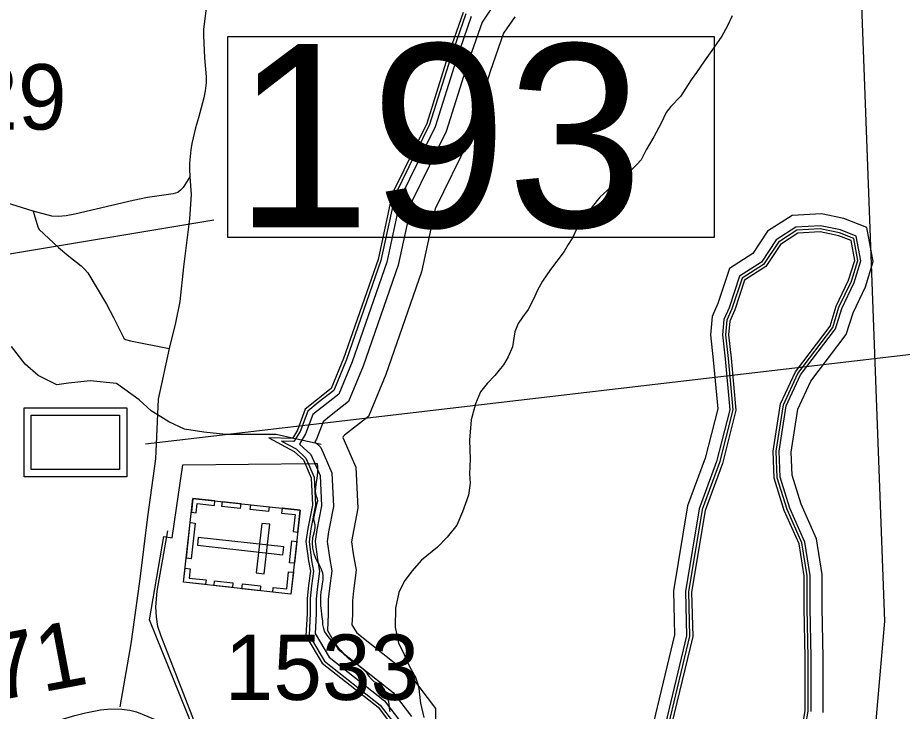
# Model space of a CAD drawing. Extents: x 2104537 to 2336408, y 34176 to 229611.
# Drawn here: x 2317218 to 2323978, y 107836 to 113139 of the extents above; entities that cross this region are included whole.
import ezdxf

# ---------------------------------------------------------------- set-up
doc = ezdxf.new("R2010")
doc.units = 0
for name, color, linetype in [('Exist Boundary Land Use NC Cultural Resources Department', 7, 'Continuous'), ('Exist Boundary Land Use Reservation Military US Department of Defense', 7, 'Continuous'), ('Exist Boundary Political CountyLine', 7, 'Continuous'), ('Exist Cultural Cemetery CELL', 7, 'Continuous'), ('Exist Cultural Historical Site CELL', 7, 'Continuous'), ('Exist Cultural Historical Site Label', 7, 'Continuous'), ('Exist Hydrographic Buffer Line', 7, 'Continuous'), ('Exist Hydrographic Creek Single Shore', 7, 'Continuous'), ('Exist Hydrographic Island Shore', 7, 'Continuous'), ('Exist Hydrographic River Shore', 7, 'Continuous'), ('Exist Road Non-System Type 51', 7, 'Continuous'), ('Exist Road Secondary Mileage Hundredths English Label', 7, 'Continuous'), ('Exist Road Secondary Structure Standard Bridge Number Label', 7, 'Continuous'), ('Exist Road Secondary Type 51 Attributed', 7, 'Continuous'), ('Exist Road Secondary Type 51 Number Label', 7, 'Continuous')]:
    doc.layers.add(name, color=color, linetype=linetype)

msp = doc.modelspace()

# ---------------------------------------------------------------- linework, layer by layer
at = {"layer": 'Exist Boundary Land Use NC Cultural Resources Department'}
msp.add_lwpolyline([(2318563.5, 107697.1), (2318225.6, 108534.9), (2318333.8, 109172.7), (2318399.2, 109162), (2318480.8, 109721.4), (2319483.3, 109731.3), (2319506.5, 109731.4), (2319506.9, 109729.2), (2319509.6, 109701.3), (2319509.6, 109671.3), (2319505.9, 109637.3), (2319502.4, 109599.2), (2319496.7, 109573.2), (2319492.8, 109541.1), (2319491.3, 109515.2), (2319497.5, 109487.2), (2319505.9, 109461.3), (2319508.2, 109441.3), (2319502.4, 109417.3), (2319490.9, 109371.2), (2319483.3, 109335.1), (2319479.2, 109309.1), (2319481.5, 109291.1), (2319487.7, 109263.2), (2319488.1, 109241.2), (2319484.6, 109207.2), (2319476.8, 109179.1), (2319471, 109161.1), (2319467.4, 109125), (2319471.7, 109083.1), (2319480.3, 109043.2), (2319492.6, 109007.3), (2319502.8, 108985.5), (2319521.3, 108955.7), (2319533.6, 108929.8), (2319546.1, 108893.9), (2319550, 108872), (2319550.6, 108842), (2319544.7, 108810), (2319538.9, 108775.9), (2319533.6, 108749.9), (2319531.7, 108717.9), (2319532.4, 108679.9), (2319532.6, 108641.9), (2319537.1, 108606), (2319539.3, 108576), (2319541.6, 108558), (2319546.1, 108524.1), (2319548.3, 108500.1), (2319554.3, 108468.2), (2319562.9, 108442.3), (2319587.1, 108406.6), (2319611.3, 108380.8), (2319635.5, 108359.1), (2319663.8, 108327.4), (2319688.6, 108299.7), (2319712.6, 108269.9), (2319734.5, 108250.2), (2319760.8, 108230.5), (2319791.3, 108210.8), (2319817.6, 108193.1), (2319853.7, 108163.5), (2319879.9, 108133.8), (2319898.2, 108108), (2319918.3, 108084.2), (2319940.4, 108064.5), (2319974.6, 108044.8), (2319999.1, 108027.1), (2320019.4, 108003.3), (2320033.5, 107971.5), (2320041.9, 107945.6), (2320049.9, 107917.7), (2320052.2, 107905.7), (2320054.4, 107891.8), (2320057.1, 107863.8), (2320059.3, 107841.8), (2320063, 107833.9)], dxfattribs=at)
at = {"layer": 'Exist Boundary Land Use Reservation Military US Department of Defense'}
for points in [[(2322679.4, 113152.4), (2322640, 113071.2), (2322599.4, 112996.5), (2322539.9, 112913.4), (2322466.7, 112809.1), (2322406.7, 112720.7), (2322364.6, 112663.6), (2322283, 112536.5), (2322209, 112458.7), (2322173.1, 112413.5), (2322135, 112333.1), (2322080.4, 112228), (2322019.9, 112128.4), (2321982, 112052.4), (2321951.4, 112018.1), (2321909.6, 111976.6), (2321856.7, 111938.3), (2321805.2, 111890.9), (2321750.9, 111841.8), (2321667.4, 111766.8), (2321609.4, 111692.1), (2321537.4, 111593), (2321492.1, 111526.2), (2321456.7, 111456.3), (2321425.3, 111403.5), (2321393.3, 111351.8), (2321289.5, 111213.8), (2321228.4, 111124.6), (2321191.5, 111056.6), (2321160.4, 110985.7), (2321120, 110906.5), (2321076.3, 110850.1), (2321042.9, 110801.3), (2321016, 110736.9), (2321009.8, 110688), (2320998.4, 110622.3), (2320967.2, 110546.3), (2320930.9, 110483.5), (2320863.2, 110403.5)], [(2320863.2, 110403.5), (2320804.8, 110342.7), (2320754.4, 110278), (2320717.2, 110185.5), (2320683, 110063.4), (2320669.7, 109908.8), (2320676.2, 109762.2), (2320671.7, 109651.6), (2320674.8, 109580.3), (2320662.9, 109488.6), (2320616.1, 109360.1), (2320575.1, 109259.6), (2320498.9, 109167.3), (2320426.9, 109090.9), (2320304.9, 108990.2), (2320229.6, 108908.3), (2320171.4, 108828.7), (2320131.6, 108744.2), (2320104.5, 108625.3), (2320103.5, 108480.3), (2320128.9, 108356.1), (2320166.5, 108283.9), (2320192.9, 108220.1), (2320225.5, 108154.8), (2320257.1, 108097.4), (2320280.5, 108026.8), (2320296.9, 107897.4), (2320321.3, 107787.6)]]:
    msp.add_lwpolyline(points, dxfattribs=at)
at = {"layer": 'Exist Boundary Political CountyLine'}
msp.add_lwpolyline([(2322086, 137167.5), (2322248.1, 134963.6), (2322408.9, 131927.6), (2322579.8, 128889.8), (2322748.5, 125845.7), (2322867, 124333.8), (2323040.6, 122266.9), (2323613.7, 114667), (2323843.2, 108524.5), (2322871.2, 97374.6), (2322515.8, 95693), (2322170.7, 93762.1), (2322032.8, 93344.8), (2321718, 91848.8), (2321513.4, 90001.1), (2321308.8, 87812.2), (2321235.4, 87124.5), (2321140.9, 86736.1), (2320847.2, 85801.7), (2320228.1, 84678.4), (2318853.7, 82227)], dxfattribs=at)
at = {"layer": 'Exist Cultural Cemetery CELL'}
for points in [[(2319377.3, 109372.8), (2319306.1, 108731.7), (2318486.1, 108822.8), (2318557.3, 109463.9)], [(2318545.7, 109357.4), (2318582.6, 109353.3), (2318590.5, 109424.1), (2318720.7, 109409.6), (2318724.6, 109445.5), (2318557.5, 109464)], [(2318782.6, 109439), (2318922, 109423.5), (2318918, 109386.8), (2318778.5, 109402.3)], [(2318999, 109414.9), (2319138.5, 109399.4), (2319134.4, 109362.7), (2318994.9, 109378.2)], [(2319237.8, 109388.3), (2319233.7, 109351.8), (2319337.4, 109340.2), (2319322.9, 109209.6), (2319358.7, 109205.7), (2319377.3, 109372.8)], [(2318573.7, 109274.8), (2318543.4, 109001.5), (2318506.7, 109005.6), (2318537, 109278.8)], [(2319143.5, 109265.7), (2319083.4, 109272.4), (2319041.3, 108893.2), (2319101.4, 108886.6)], [(2319243.9, 109032.2), (2319250.6, 109092.4), (2318597.6, 109164.9), (2318590.9, 109104.8)], [(2319350.7, 109134.3), (2319332.2, 108967.4), (2319295.5, 108971.5), (2319314, 109138.4)], [(2318498, 108929.5), (2318535, 108925.4), (2318527.1, 108854.5), (2318657.2, 108840.1), (2318653.2, 108804.2), (2318486.1, 108822.8)], [(2319166.4, 108747), (2319170.5, 108783.5), (2319274.1, 108772), (2319288.6, 108902.6), (2319324.5, 108898.6), (2319305.9, 108731.5)], [(2318722.9, 108833.6), (2318862.4, 108818.1), (2318858.3, 108781.4), (2318718.8, 108796.9)], [(2318935.2, 108809.9), (2319074.6, 108794.4), (2319070.6, 108757.7), (2318931.1, 108773.2)]]:
    msp.add_lwpolyline(points, close=True, dxfattribs=at)
at = {"layer": 'Exist Cultural Historical Site CELL'}
for points in [[(2317266.5, 110155.2), (2318050.6, 110155.2), (2318050.6, 109629.4), (2317266.5, 109629.4)], [(2317321.8, 110099.8), (2317995.3, 110099.8), (2317995.3, 109684.7), (2317321.8, 109684.7)]]:
    msp.add_lwpolyline(points, close=True, dxfattribs=at)
at = {"layer": 'Exist Cultural Historical Site Label'}
msp.add_line((2318194.8, 109880.1), (2327567.1, 110979.6), dxfattribs=at)
at = {"layer": 'Exist Hydrographic Buffer Line'}
for points in [[(2320878.2, 113266.6), (2320766.3, 113104.8), (2320655.2, 112785.3), (2320493.5, 112269.8), (2320233.8, 111737.7), (2320126.7, 111245.8), (2319859.1, 110475.3), (2319746.9, 110203.5), (2319601, 110089.3), (2319551.4, 110048.5), (2319501.5, 109915.3), (2319489.3, 109895.5), (2319535.1, 109852.9), (2319619.8, 109658.6), (2319632.1, 109401.3), (2319594.3, 109207), (2319583.3, 109133.6), (2319599.6, 109011.5), (2319618.5, 108910.7), (2319600.5, 108778.5), (2319591.6, 108690.1), (2319591.6, 108579.3), (2319584.3, 108452.5), (2319668, 108311.8), (2320087.4, 107980), (2320226.7, 107796.6)], [(2320878.2, 113266.6), (2320766.3, 113104.8), (2320655.2, 112785.3), (2320493.5, 112269.8), (2320233.8, 111737.7), (2320126.7, 111245.8), (2319859.1, 110475.3), (2319746.9, 110203.5), (2319601, 110089.3), (2319551.4, 110048.5), (2319501.5, 109915.3), (2319489.3, 109895.5), (2319535.1, 109852.9), (2319619.8, 109658.6), (2319632.1, 109401.3), (2319594.3, 109207), (2319583.3, 109133.6), (2319599.6, 109011.5), (2319618.5, 108910.7), (2319600.5, 108778.5), (2319591.6, 108690.1), (2319591.6, 108579.3), (2319584.3, 108452.5), (2319668, 108311.8), (2320087.4, 107980), (2320226.7, 107796.6)], [(2320642.3, 113167.8), (2320524.3, 112828.5), (2320365.2, 112320.9), (2320102.7, 111783.2), (2319993.8, 111283.2), (2319730.2, 110524.2), (2319633.4, 110289.7), (2319514.7, 110196.8), (2319435.3, 110131.3), (2319377.2, 109976.2), (2319329.4, 109898.5), (2319234.2, 109901.1), (2319345.1, 109841.3), (2319420.3, 109771.5), (2319483.4, 109626.8), (2319493.6, 109411.3), (2319458.5, 109230.3), (2319444.2, 109134.8), (2319463.5, 108989.7), (2319478.9, 108907.2), (2319463.6, 108794.7), (2319453.8, 108697), (2319453.8, 108583.3), (2319444.3, 108418.4), (2319562.6, 108219.5), (2319988.2, 107882.8), (2320088.9, 107750.2)], [(2320683.6, 113146.8), (2320568, 112814.1), (2320408, 112303.8), (2320146.4, 111768), (2320038.1, 111270.7), (2319773.2, 110507.9), (2319671.2, 110261), (2319543.5, 110160.9), (2319474, 110103.7), (2319418.6, 109955.9), (2319371.5, 109879.3), (2319372.1, 109879), (2319458.5, 109798.7), (2319528.9, 109637.4), (2319539.8, 109407.9), (2319503.8, 109222.6), (2319490.5, 109134.4), (2319508.9, 108996.9), (2319525.5, 108908.3), (2319509.2, 108789.3), (2319499.8, 108694.7), (2319499.8, 108581.9), (2319491, 108429.7), (2319597.7, 108250.3), (2320021.3, 107915.2), (2320134.8, 107765.7)], [(2321018.4, 113146.3), (2320931.6, 113020.9), (2320829.7, 112727.6), (2320664.7, 112201.6), (2320408.6, 111677), (2320303.9, 111195.9), (2320030.9, 110410), (2319898.3, 110088.7), (2319716.1, 109946.1), (2319706.2, 109937.9), (2319702.6, 109928.4), (2319801.7, 109701.1), (2319816.6, 109387.9), (2319775.4, 109175.8), (2319768.9, 109132.1), (2319781.1, 109040.5), (2319804.5, 108915.3), (2319783, 108757), (2319775.4, 108680.9), (2319775.4, 108574), (2319771, 108498.1), (2319808.6, 108434.9), (2320219.6, 108109.7), (2320410.4, 107858.5), (2320410.4, 107573.8)], [(2323374.6, 107826.8), (2323374.6, 108066.3), (2323374.6, 108247.7), (2323365.1, 108626.2), (2323365.1, 108880.9), (2323322.9, 109155.5), (2323205.3, 109420.2), (2323137.3, 109641.6), (2323129.2, 109818.2), (2323180.8, 110145.1), (2323280, 110360.2), (2323550.3, 110717.5), (2323601.8, 110882.4), (2323696.3, 111081.1), (2323756.8, 111274.5), (2323708.1, 111534), (2323531.5, 111604.7), (2323360.1, 111639), (2323136.1, 111626.6), (2322949, 111506.2), (2322835.4, 111335.7), (2322658, 111220.9), (2322569.2, 110954.3), (2322524.9, 110854.4), (2322512.1, 110714.2), (2322532.4, 110521.7), (2322567.8, 110149), (2322471.5, 109772.3), (2322337.1, 109407.3), (2322228.8, 108756.9), (2322238.1, 108421.2), (2322077.8, 107751.4)], [(2323282.7, 107835.1), (2323282.7, 108066.3), (2323282.7, 108246.6), (2323273.3, 108625), (2323273.3, 108873.9), (2323234, 109129.4), (2323119.1, 109388), (2323046, 109625.7), (2323037.1, 109823.4), (2323092.1, 110172), (2323200.8, 110407.7), (2323467.4, 110760.1), (2323516, 110916), (2323610.6, 111114.7), (2323662.3, 111280.1), (2323627.1, 111467.5), (2323505.2, 111516.3), (2323353.5, 111546.6), (2323165.4, 111536.2), (2323014.8, 111439.3), (2322901.3, 111269), (2322735, 111161.3), (2322655, 110921.1), (2322615, 110831), (2322604.4, 110714.9), (2322623.8, 110530.9), (2322660.8, 110141.8), (2322559.4, 109745), (2322426.3, 109383.6), (2322320.9, 108750.6), (2322330.3, 108411.6), (2322169.7, 107740.5)]]:
    msp.add_lwpolyline(points, dxfattribs=at)
at = {"layer": 'Exist Hydrographic Creek Single Shore'}
msp.add_line((2319536, 109874.7), (2319327, 109922.5), dxfattribs=at)
for points in [[(2318808.5, 109953.3), (2318640.4, 109970.6), (2318492.2, 109992.9), (2318373.6, 110049.7), (2318237.7, 110133.8), (2318146.3, 110217.8), (2317973.3, 110341.4), (2317770.7, 110361.2), (2317605.2, 110343.9), (2317516.2, 110331.6), (2317375.4, 110403.3), (2317274.1, 110489.8), (2317169.9, 110624.9)], [(2319327, 109922.5), (2319193, 109953.1), (2318808.5, 109953.3)]]:
    msp.add_lwpolyline(points, dxfattribs=at)
at = {"layer": 'Exist Hydrographic Island Shore'}
for points in [[(2323241.3, 107735.6), (2323259.8, 107837.1), (2323259.8, 108066.3), (2323259.8, 108246.3), (2323250.3, 108624.7), (2323250.3, 108872.2), (2323211.8, 109122.9), (2323097.6, 109379.9), (2323023.2, 109621.8), (2323014, 109824.6), (2323069.9, 110178.7), (2323181, 110419.5), (2323446.6, 110770.8), (2323494.6, 110924.4), (2323589.2, 111123.1), (2323638.6, 111281.5), (2323606.9, 111450.9), (2323498.7, 111494.2), (2323351.9, 111523.6), (2323172.7, 111513.6), (2323031.2, 111422.6), (2322917.8, 111252.3), (2322754.2, 111146.4), (2322676.4, 110912.8), (2322637.5, 110825.2), (2322627.5, 110715.1), (2322646.6, 110533.2), (2322684.1, 110139.9), (2322581.3, 109738.2), (2322448.6, 109377.7), (2322343.9, 108749), (2322353.3, 108409.2), (2322192.7, 107737.8)], [(2323217.9, 107735.1), (2323236.8, 107839.2), (2323236.8, 108066.3), (2323236.8, 108246), (2323227.3, 108624.4), (2323227.3, 108870.4), (2323189.5, 109116.4), (2323076.1, 109371.8), (2323000.4, 109617.8), (2322991, 109825.9), (2323047.7, 110185.4), (2323161.2, 110431.4), (2323425.9, 110781.5), (2323473.2, 110932.8), (2323567.7, 111131.5), (2323615, 111282.9), (2323586.6, 111434.2), (2323492.1, 111472.1), (2323350.3, 111500.5), (2323180.1, 111491), (2323047.7, 111405.9), (2322934.2, 111235.6), (2322773.5, 111131.5), (2322697.8, 110904.4), (2322660, 110819.3), (2322650.6, 110715.2), (2322669.5, 110535.5), (2322707.3, 110138.1), (2322603.3, 109731.3), (2322470.9, 109371.8), (2322366.9, 108747.4), (2322376.4, 108406.8), (2322215.6, 107735.1)]]:
    msp.add_lwpolyline(points, dxfattribs=at)
at = {"layer": 'Exist Hydrographic River Shore'}
msp.add_lwpolyline([(2320621.6, 113178.3), (2320502.5, 112835.8), (2320343.8, 112329.4), (2320080.8, 111790.8), (2319971.7, 111289.4), (2319708.7, 110532.4), (2319614.5, 110304), (2319500.3, 110214.7), (2319416, 110145.2), (2319356.5, 109986.3), (2319316.8, 109921.8), (2319138.2, 109926.7), (2319331.7, 109822.5), (2319401.1, 109758), (2319460.6, 109621.4), (2319470.6, 109412.9), (2319435.8, 109234.2), (2319421, 109135), (2319440.8, 108986), (2319455.7, 108906.6), (2319440.8, 108797.4), (2319430.9, 108698.1), (2319430.9, 108583.9), (2319421, 108412.7), (2319545, 108204.2), (2319971.7, 107866.6), (2320065.9, 107742.5)], dxfattribs=at)
at = {"layer": 'Exist Road Non-System Type 51'}
for points in [[(2318677.4, 113778), (2318652.1, 113601.7), (2318644.6, 113518.1), (2318644.6, 113493.8), (2318658.7, 113410), (2318665, 113342), (2318655.6, 113190), (2318638.1, 113051.8), (2318636.7, 113002.5), (2318645.1, 112831.8), (2318657.4, 112687.6), (2318657.6, 112639.7), (2318651.5, 112579.4), (2318640.1, 112525.7), (2318600.5, 112373.5), (2318577, 112295.5), (2318549.5, 112177.2), (2318541.6, 112129), (2318529.9, 112025.2), (2318530, 111981.2), (2318534.3, 111921.3)], [(2318534.3, 111921.3), (2318482.8, 111839.2), (2318462.5, 111819), (2318441.2, 111803.4), (2318404.9, 111791.1), (2318211, 111764.1), (2318099, 111741.7), (2317655.5, 111635.9), (2317589.3, 111623.7), (2317529.2, 111618.7), (2317478.2, 111621.7), (2317337.2, 111658.8)], [(2318534.3, 111921.3), (2318542.9, 111787.1), (2318529.6, 111601.1), (2318484.9, 111234.7), (2318456, 110968.7), (2318422.7, 110806.6), (2318375.1, 110608.4)], [(2317337.2, 111658.8), (2317172.7, 111710.4), (2317119, 111724.7), (2317096.9, 111726.1), (2317020.7, 111719.8), (2316931, 111705.4), (2316712.9, 111676.8), (2316655.2, 111658.4), (2316459.5, 111587.1), (2316423.5, 111584), (2316395.2, 111585.8), (2316370.4, 111591.1), (2316339, 111603.6), (2316230.4, 111661.7), (2316199, 111674.9), (2316158.7, 111682.8), (2316104.5, 111689.4)], [(2317337.2, 111658.8), (2317371.8, 111539), (2317375.5, 111527.7), (2317381.8, 111519.1), (2317530.3, 111381.5), (2317608.7, 111316), (2317702.9, 111242.3), (2317728.8, 111217), (2317753.2, 111188.4), (2317895.9, 110948.6), (2317950.2, 110847), (2318028, 110688.3), (2318042.1, 110678.7), (2318081, 110667.4), (2318375.1, 110608.4)], [(2318375.1, 110608.4), (2318292.5, 110222.2), (2318270.5, 109765.7), (2318210.1, 109323.6), (2318148, 108827.2), (2318081.7, 108352.9), (2317997.4, 107869.1)]]:
    msp.add_lwpolyline(points, dxfattribs=at)
at = {"layer": 'Exist Road Secondary Structure Standard Bridge Number Label'}
msp.add_line((2316093.3, 111156.5), (2318716.2, 111594.1), dxfattribs=at)
msp.add_lwpolyline([(2318824, 112994.1), (2322539.9, 112994.1), (2322539.9, 111457.6), (2318824, 111457.6)], close=True, dxfattribs=at)
at = {"layer": 'Exist Road Secondary Type 51 Attributed'}
msp.add_lwpolyline([(2317213, 107510.9), (2317319.3, 107611.2), (2317399.8, 107692.8), (2317447.4, 107732.8), (2317479.6, 107749.1), (2317524.9, 107765.1), (2317654.4, 107803.9), (2317736.6, 107824.9), (2317851.2, 107846.5), (2317930, 107854.2), (2318013.1, 107851.6), (2318074.4, 107844.1), (2318126.5, 107832.4), (2318614.2, 107630.6), (2318594.7, 107689), (2318537.9, 107835), (2318385.5, 108227.4), (2318314.1, 108409.1), (2318289, 108483.7), (2318277.7, 108558.3), (2318274.4, 108634.5), (2318284.1, 108754.5), (2318364.4, 109216.7)], dxfattribs=at)

# ---------------------------------------------------------------- texts
at = {"layer": 'Exist Road Secondary Mileage Hundredths English Label'}
msp.add_text('.71', height=500, rotation=10.69356, dxfattribs=at).set_placement((2316857.9, 107877.5))
at = {"layer": 'Exist Road Secondary Structure Standard Bridge Number Label'}
msp.add_text('193', height=1400, dxfattribs=at).set_placement((2318874.2, 111536.7))
at = {"layer": 'Exist Road Secondary Type 51 Number Label'}
for s, p in [('1529', (2316104.4, 112283.5)), ('1533', (2318799.4, 107922.8))]:
    msp.add_text(s, height=500, dxfattribs=at).set_placement(p)

doc.saveas('drawing.dxf')
